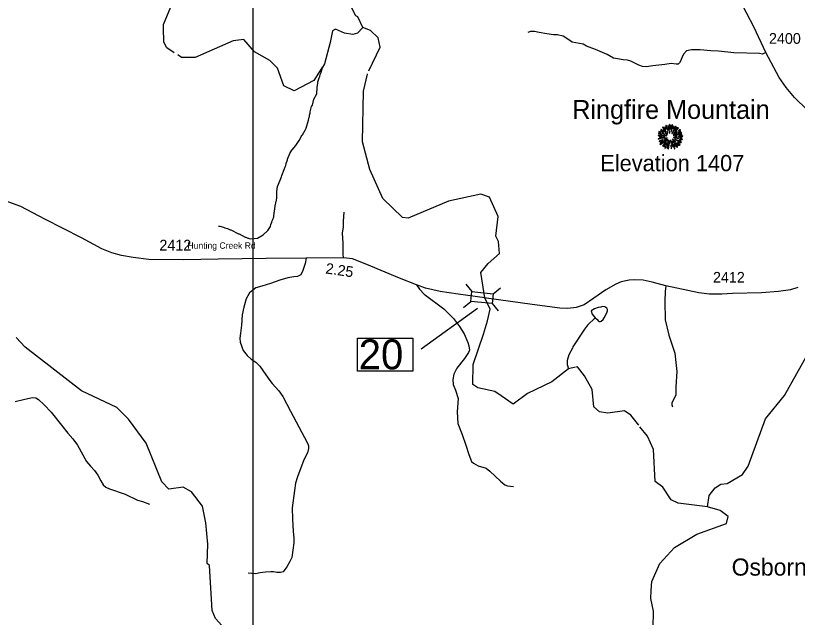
# Model space of a CAD drawing. Extents: x 1248089 to 1457196, y 820910 to 988753.
# Drawn here: x 1428737 to 1437866, y 850561 to 857590 of the extents above; entities that cross this region are included whole.
import ezdxf

# ---------------------------------------------------------------- set-up
doc = ezdxf.new("R2010")
doc.units = 0
for name, color, linetype in [('Exist Civil Demographics Community Label', 7, 'Continuous'), ('Exist Geographical Mountain Summit CELL', 7, 'Continuous'), ('Exist Geographical Mountain Summit Elevation Number Label', 7, 'Continuous'), ('Exist Geographical Mountain Summit Label', 7, 'Continuous'), ('Exist Hydrographic Creek Single Shore', 7, 'Continuous'), ('Exist Hydrographic Misc Water Feature', 7, 'Continuous'), ('Exist Road Non-System Type 51', 7, 'Continuous'), ('Exist Road Secondary Structure Standard Bridge CELL', 7, 'Continuous'), ('Exist Road Secondary Structure Standard Bridge Number Label', 7, 'Continuous'), ('Exist Road Secondary Type 51 Attributed', 7, 'Continuous'), ('Exist Road Secondary Type 51 Label', 7, 'Continuous'), ('Map Preparation Inset Cut Line', 7, 'Continuous'), ('Prop GRAU CAT1 Cell', 7, 'Continuous'), ('Prop Lane Lines', 7, 'Continuous')]:
    doc.layers.add(name, color=color, linetype=linetype)

msp = doc.modelspace()

# ---------------------------------------------------------------- linework, layer by layer
at = {"layer": 'Exist Geographical Mountain Summit CELL'}
for points in [[(1436270, 856260.2), (1436309.7, 856229.7), (1436311.9, 856231.9), (1436273.7, 856264.6)], [(1436290.4, 856284.9), (1436326.4, 856247.5), (1436329.7, 856250), (1436294.4, 856289.7)], [(1436298.4, 856257.3), (1436331.1, 856228.2), (1436333.3, 856230.4), (1436301.3, 856262.4)], [(1436318, 856286.4), (1436333.6, 856264.6), (1436335.4, 856266), (1436322, 856290.4)], [(1436328.9, 856308.2), (1436355.1, 856241.3), (1436358, 856242.4), (1436334, 856310.7)], [(1436362.7, 856256.2), (1436365.2, 856256.9), (1436356.2, 856304.9), (1436351.8, 856303.8)], [(1436367.4, 856317.6), (1436371.5, 856265.6), (1436374.7, 856266), (1436373.3, 856318.7)], [(1436383.5, 856263.5), (1436387.4, 856263.5), (1436391, 856310.7), (1436385.6, 856310.7)], [(1436395.4, 856235.1), (1436410.3, 856312.2), (1436404.8, 856314), (1436392.2, 856235.9)], [(1436398.7, 856213.3), (1436401.6, 856211.5), (1436450.3, 856296.1), (1436444.8, 856299.8)], [(1436413.2, 856270.4), (1436416.5, 856269.2), (1436426, 856296.1), (1436421.2, 856297.9)], [(1436419.7, 856214.8), (1436422, 856212.6), (1436477.5, 856276.9), (1436473.5, 856281.6)], [(1436457.2, 856286.4), (1436436.1, 856252.9), (1436439.1, 856251.8), (1436461.5, 856283.1)], [(1436241.6, 856190.1), (1436313.7, 856183.1), (1436314, 856186), (1436241.6, 856195.1)], [(1436244.3, 856211.1), (1436285.7, 856201.7), (1436286.8, 856205), (1436245.4, 856215.8)], [(1436247.2, 856230.4), (1436269.6, 856221.7), (1436270.8, 856224.6), (1436248.6, 856235.5)], [(1436253.7, 856172.6), (1436283.5, 856174.1), (1436283.5, 856177.7), (1436252.6, 856177.7)], [(1436269, 856241.3), (1436294.8, 856224.9), (1436297, 856227.5), (1436271.8, 856245.3)], [(1436285.7, 856213.3), (1436316.2, 856201.3), (1436317.3, 856203.5), (1436287.9, 856217.4)], [(1436286.1, 856163.6), (1436287.1, 856158.8), (1436320.2, 856167.2), (1436319.5, 856170.8)], [(1436322, 856218.8), (1436347.1, 856199.8), (1436349.2, 856202.8), (1436324.6, 856222)], [(1436322.3, 856189), (1436339.4, 856186.8), (1436339.8, 856189), (1436323.1, 856193.3)], [(1436341.7, 856231.9), (1436355.5, 856215.4), (1436357.6, 856217.6), (1436344.9, 856234.8)], [(1436372.9, 856244.2), (1436374.3, 856215.1), (1436376.9, 856215.4), (1436376.9, 856244.6)], [(1436416.5, 856194.8), (1436418.3, 856192.3), (1436467, 856228.2), (1436463.8, 856232.6)], [(1436432.5, 856179.2), (1436432.5, 856176.3), (1436462.6, 856176.3), (1436463.4, 856181.3)], [(1436433.5, 856191.9), (1436434.6, 856189.7), (1436512.8, 856218.4), (1436511, 856223.1)], [(1436475.7, 856178.1), (1436528.1, 856181.3), (1436528.4, 856186), (1436476.1, 856181.3)], [(1436477.5, 856219.9), (1436505.1, 856234.8), (1436502.2, 856239.8), (1436476.1, 856222.4)], [(1436477.5, 856242.8), (1436479.4, 856240.2), (1436502.2, 856256.5), (1436498.6, 856260.2)], [(1436479.4, 856191.9), (1436516.1, 856198.4), (1436514.6, 856203.9), (1436477.9, 856194.1)], [(1436490.6, 856166.1), (1436517.1, 856163.9), (1436517.1, 856168.2), (1436491, 856169.3)], [(1436240.2, 856152.3), (1436241.6, 856147.2), (1436277.7, 856157.7), (1436275.5, 856161)], [(1436250, 856124.6), (1436252.6, 856120), (1436298, 856139.9), (1436296.6, 856144.6)], [(1436261.3, 856087.9), (1436264.2, 856083.9), (1436292.6, 856105), (1436290, 856108.3)], [(1436267.5, 856108.7), (1436296.6, 856125.4), (1436294.4, 856129), (1436265.3, 856113.7)], [(1436292.2, 856068.3), (1436295.1, 856065.8), (1436335.8, 856113.4), (1436332.9, 856115.5)], [(1436307.5, 856099.6), (1436326.8, 856117.7), (1436323.4, 856120), (1436303.1, 856102.8)], [(1436303.8, 856118.1), (1436306.7, 856114.4), (1436341.3, 856142.8), (1436339.4, 856145.4)], [(1436332.2, 856099.6), (1436307.1, 856060.3), (1436310.3, 856057.8), (1436336.2, 856097.4)], [(1436313.7, 856149.4), (1436315.9, 856144.6), (1436344.6, 856159.9), (1436343.5, 856163.2)], [(1436335.4, 856078.2), (1436339.8, 856076.4), (1436366.4, 856134.8), (1436363.8, 856135.6)], [(1436342.4, 856127.5), (1436345.6, 856124.6), (1436355.8, 856141), (1436353.9, 856142.4)], [(1436347.1, 856042.9), (1436359.1, 856085.7), (1436355.5, 856086.1), (1436342.7, 856043.9)], [(1436356.9, 856032.7), (1436361.6, 856031.6), (1436374.3, 856121), (1436371.1, 856121.8)], [(1436382.3, 856136.7), (1436386.3, 856099.6), (1436390.7, 856099.9), (1436385.6, 856137.4)], [(1436388.5, 856078.2), (1436392.2, 856035.7), (1436396.2, 856036.7), (1436392.8, 856078.2)], [(1436398.4, 856127.9), (1436407.1, 856098.1), (1436411.1, 856099.9), (1436400.5, 856129)], [(1436408.1, 856061.4), (1436402.7, 856091.3), (1436399.4, 856091.3), (1436403.8, 856060.3)], [(1436406.7, 856148.3), (1436445.2, 856113), (1436447.7, 856117.4), (1436408.5, 856150.5)], [(1436412.9, 856125.7), (1436463.4, 856050.9), (1436467, 856053.8), (1436415.4, 856126.8)], [(1436412.9, 856082.9), (1436430.3, 856033.1), (1436434.6, 856034.9), (1436415.8, 856083.6)], [(1436417.9, 856165.4), (1436478.7, 856153.4), (1436479.7, 856157.7), (1436419, 856169)], [(1436423.4, 856088.7), (1436439.4, 856059.2), (1436443.4, 856061.4), (1436427.1, 856090.1)], [(1436431.7, 856145.8), (1436509.9, 856107.6), (1436511.7, 856113), (1436433.2, 856148.6)], [(1436445.2, 856099.9), (1436475.3, 856070.8), (1436478.7, 856073.4), (1436447.4, 856102.4)], [(1436461.9, 856100.6), (1436492.4, 856074.8), (1436495.7, 856078.5), (1436463.8, 856103.2)], [(1436471, 856111.6), (1436496.1, 856098.5), (1436498.6, 856102.1), (1436473.2, 856115.5)], [(1436485.2, 856135.6), (1436506.3, 856127.5), (1436508.1, 856131.9), (1436486.6, 856138.8)], [(1436494.7, 856149), (1436523, 856141.7), (1436523.7, 856147.2), (1436495.7, 856153.4)], [(1436317.3, 856041.1), (1436322, 856038.2), (1436332.9, 856062.9), (1436329.7, 856065.1)]]:
    msp.add_lwpolyline(points, close=True, dxfattribs=at)
at = {"layer": 'Exist Hydrographic Creek Single Shore'}
for points in [[(1430464.7, 857446.5), (1430463.7, 857487.4), (1430568.7, 857738), (1430824.7, 858048.1), (1430868.7, 858139.1), (1430869.7, 858204.7), (1430821.7, 858291), (1430739.7, 858358.3), (1430555.7, 858362.1), (1430234.7, 858125.6), (1429864.7, 857985.3), (1429615.6, 858039.5), (1429566.6, 858080), (1429526.6, 858189.1)], [(1432322, 856990.4), (1432219.6, 856830.4), (1431990.8, 856709.5), (1431867.7, 856769.7), (1431796.7, 856978), (1431706.7, 857065.1), (1431524.7, 857167.2), (1431402.7, 857310.9), (1431277.7, 857297), (1430831.7, 857099.2), (1430673.7, 857102.3), (1430630.2, 857130.5)], [(1434216.4, 854292.6), (1434167.8, 854589.5), (1434253.7, 854696.1), (1434388.7, 854811.6), (1434374.8, 854953), (1434342.8, 855012.7), (1434372.7, 855245.2), (1434268.8, 855470.5), (1434168.7, 855505.4), (1433792.8, 855421.1), (1433321.8, 855223.7), (1433254.7, 855231.6), (1433025.8, 855452.9), (1432873.7, 855790.8), (1432788.7, 856117.5), (1432799.7, 856708.2), (1432845.7, 856907.5), (1432846.6, 856909.5)], [(1435274.1, 853482.5), (1435193.1, 853464.2), (1434998.2, 853314.1), (1434716.1, 853177.4), (1434545, 853052.8), (1434406.8, 853150.1), (1434332.8, 853200.9), (1434132.7, 853241), (1434075.7, 853281.5), (1434080.8, 853514.5), (1434202.3, 853869.5), (1434249, 854024.2), (1434278.2, 854161.5), (1434216.4, 854292.6)], [(1436815.8, 851854), (1436474.8, 851893.8), (1436392.8, 851934.9), (1436294.8, 852081.2), (1436204.8, 852148.7), (1436186.8, 852523.3), (1436114.8, 852675.7), (1436027.5, 852786.2)], [(1436159, 850876.6), (1436165.8, 850980.8), (1436260.8, 851189), (1436431.8, 851375.9), (1436692.8, 851531.5), (1437036.8, 851655.9), (1437055.9, 851740.9), (1436964.8, 851808.3), (1436815.8, 851854)]]:
    msp.add_lwpolyline(points, dxfattribs=at)
at = {"layer": 'Exist Hydrographic Misc Water Feature'}
for points in [[(1432789.7, 857450.4), (1432733.8, 857576.3), (1432708.7, 857586.6), (1432548.7, 857908.3), (1432603.6, 858063.6)], [(1432789.7, 857450.4), (1432728.6, 857386.1), (1432674.6, 857370.6), (1432576.9, 857386.1), (1432471.5, 857429.8), (1432435.6, 857411.8), (1432410.7, 857274.2), (1432345.2, 857026.6), (1432332.2, 857006.3)], [(1432862.9, 856944.2), (1432993.8, 857223), (1432970.7, 857331.8), (1432880.7, 857415.7), (1432789.7, 857450.4)], [(1430589, 857157), (1430500.6, 857214.1), (1430468.7, 857280.5), (1430464.7, 857446.5)], [(1431104, 855129.3), (1431120, 855128.9), (1431163.8, 855119.9), (1431179.6, 855111.6), (1431211.4, 855102.9), (1431243, 855086.2), (1431251, 855086), (1431338, 855040.1), (1431346, 855039.9), (1431417.1, 855002.3), (1431425.1, 855002.1), (1431448.9, 854989.6), (1431456.9, 854989.5), (1431465.6, 854984.9), (1431484.9, 854982.7), (1431560.9, 854991.2), (1431625.7, 855029.7), (1431682.8, 855080.5), (1431711.8, 855127.8), (1431716.3, 855151.7), (1431728.7, 855175.5), (1431731.1, 855191.4), (1431741.4, 855207.1), (1431750.1, 855239), (1431750.6, 855263), (1431754.7, 855270.9), (1431755.2, 855288.8), (1431759.5, 855302.7), (1431759.8, 855318.7), (1431764, 855326.7), (1431769, 855374.6), (1431773.2, 855382.5), (1431778, 855422.3), (1431782.2, 855430.3), (1431782.5, 855446.3), (1431786.7, 855454.2), (1431788.4, 855529.7), (1431793.8, 855598), (1431799.4, 855600.3), (1431842.1, 855705), (1431844.5, 855720.9), (1431873.9, 855792.3), (1431882.6, 855824.1), (1431890.9, 855839.9), (1431895.4, 855863.8), (1431912.3, 855903.4), (1431912.4, 855911.4), (1431939.9, 855978.8), (1431960.7, 856018.3), (1431966.8, 856022.2), (1432008.6, 856074.4), (1432049.2, 856132.4), (1432082.5, 856195.6), (1432087.6, 856198.8), (1432117.7, 856250.9), (1432128.1, 856274.6), (1432158.2, 856370), (1432162.9, 856401.9), (1432167, 856409.8), (1432167.4, 856425.8), (1432175.9, 856449.6), (1432176.2, 856465.6), (1432193.6, 856529.2), (1432202, 856545), (1432219.4, 856612.7), (1432252.7, 856675.9), (1432257.9, 856751.8), (1432267.4, 856799.6), (1432267.7, 856815.6), (1432280.7, 856863.3), (1432289.1, 856879.1), (1432293.6, 856903), (1432301.9, 856918.8), (1432314.9, 856966.5), (1432345.2, 857026.6)], [(1436815.8, 851854), (1436834.8, 851984.9), (1436903.8, 852075.5), (1436970.9, 852116.8), (1437046.8, 852125.2), (1437223.8, 852229.9), (1437292.8, 852327), (1437494.8, 852881), (1437716.8, 853152.3), (1438001.9, 853665.2), (1438046.9, 853795.7), (1438227.8, 854100.6), (1438491.8, 854387.4), (1438604.8, 854611.7), (1438642.9, 854886.7), (1438626.9, 855343.3), (1438589.8, 855586.9)], [(1435504.7, 854059.2), (1435523, 854043.3), (1435546.4, 854018.8), (1435566.4, 854018.3), (1435574.5, 854022.2), (1435596.8, 854039.7), (1435611.3, 854061.4), (1435640.5, 854116.7), (1435649, 854140.5), (1435649.3, 854156.5), (1435639.7, 854172.8), (1435618, 854189.2), (1435586.1, 854193.9), (1435569.9, 854186.3), (1435537.9, 854179), (1435497.6, 854163.9), (1435457.3, 854141.6), (1435470.3, 854104.5), (1435504.7, 854059.2)], [(1435504.7, 854059.2), (1435415.5, 853973.7), (1435378.5, 853926.5), (1435244.1, 853721.5), (1435239.8, 853705.6), (1435198.1, 853626.5), (1435176.8, 853563), (1435175.7, 853515), (1435193.1, 853464.2)], [(1430979.7, 851416.9), (1430958.7, 851666.8), (1430920.7, 851861.2), (1430790.7, 852028), (1430691.8, 852082.5), (1430524.7, 852059.6), (1430442.7, 852143.3), (1430259.7, 852596.8), (1430056.7, 852876.7), (1429917.7, 853014.1), (1429504.7, 853206.2), (1428847.7, 853718.4), (1428741.7, 853828.9)], [(1436012.7, 852804.9), (1435919.8, 852922.6), (1435845.7, 852973.3), (1435653.8, 852944.4), (1435553.7, 852962.8), (1435487.8, 853020), (1435468.6, 853221.1), (1435380.6, 853380.5), (1435299.8, 853488.3), (1435282.2, 853484.3)], [(1434074.8, 848111.1), (1434060.8, 848262.4), (1434005.8, 848414.5), (1433900.8, 848584), (1433655.8, 848845), (1433591.8, 848980.9), (1433386.8, 849191.8), (1432428.8, 849654.4), (1432330.7, 849764.6), (1432291.8, 849873.8), (1432278.8, 850074.3), (1432213.8, 850141.3), (1432130.7, 850159.4), (1431803.8, 850067.5), (1431603.7, 850071.5), (1431396.7, 850184), (1431070.7, 850548.4), (1431030.7, 850641.1), (1430999.7, 851167), (1430974.7, 851190.5), (1430979.7, 851416.9)], [(1435973.1, 850201.5), (1436144.8, 850331.3), (1436179.8, 850438.9), (1436183.8, 850632.5), (1436152.8, 850780.8), (1436159, 850876.6)]]:
    msp.add_lwpolyline(points, dxfattribs=at)
at = {"layer": 'Exist Road Non-System Type 51'}
for points in [[(1437459.3, 857139.2), (1437421.6, 857145.6), (1437123.3, 857155.5), (1436946.3, 857175.1), (1436854.5, 857178.4), (1436731.6, 857191.5), (1436628.4, 857191.5), (1436569.4, 857176.8), (1436538.2, 857144), (1436518.6, 857109.5), (1436503.8, 857066.9), (1436489, 857039), (1436474.3, 857022.6), (1436449.7, 857022.6), (1436390.7, 857032.4), (1436317, 857017.7), (1436176, 857004.6), (1436100.6, 856993.1), (1436057.4, 856994.7), (1436014.8, 857011.1), (1435919.7, 857058.6), (1435880.4, 857068.5), (1435829.6, 857075), (1435764, 857084.9), (1435718.1, 857091.4), (1435642.7, 857134.1), (1435510, 857193.1), (1435401.8, 857232.5), (1435364.1, 857255.5), (1435323.1, 857265.3), (1435236.3, 857280.1), (1435185.5, 857312.9), (1435129.7, 857350.6), (1435063.5, 857364.8), (1435017.6, 857366.4), (1434938.9, 857377.9), (1434850.4, 857392.6), (1434794.7, 857405.8), (1434748.8, 857404.1), (1434717.5, 857391.1)], [(1437496.7, 857157.3), (1437459.3, 857139.2)], [(1432566.9, 854761.3), (1432562.3, 854807.5), (1432559.8, 854930.2), (1432554.9, 855050.4), (1432564.7, 855124.1), (1432567.1, 855187.1), (1432572, 855295.1)], [(1432129.6, 854758.5), (1432118.4, 854693.9), (1432091.4, 854612.9), (1432066.9, 854563.8), (1432027.7, 854544.2), (1431986, 854539.3), (1431917.3, 854527), (1431821.7, 854500), (1431713.8, 854460.8), (1431613.3, 854428.9), (1431542.1, 854409.2), (1431505.4, 854384.7), (1431468.6, 854350.3), (1431429.4, 854281.6), (1431400.7, 854184.4), (1431381.1, 854093.7), (1431373.7, 853973.4), (1431363.9, 853880.2), (1431354.1, 853821.3), (1431359, 853777.1), (1431395.8, 853678.9), (1431442.1, 853618.7), (1431488.6, 853577), (1431540.1, 853540.2), (1431586.7, 853493.6), (1431660.3, 853392.9), (1431704.4, 853326.7), (1431733.9, 853292.3), (1431812.3, 853206.4), (1431856.5, 853140.2), (1431947.2, 852968.4), (1432108.8, 852660.4), (1432150.5, 852586.8), (1432157.8, 852564.7), (1432157.8, 852535.2), (1432145.6, 852481.3), (1432101.4, 852400.3)], [(1433416.4, 854443.9), (1433454.2, 854393.8), (1433507.4, 854336.9), (1433736.7, 854164.3), (1433850.4, 854052.4), (1433918.3, 853956.9), (1433975.1, 853874.3), (1434016.9, 853771), (1434027.9, 853732.4), (1434037, 853681), (1434026, 853655.3), (1433980.2, 853585.6), (1433888.5, 853471.8), (1433853.6, 853402), (1433840.8, 853337.8), (1433846.3, 853280.9), (1433873.8, 853216.6), (1433903.1, 853115.7), (1433894, 852961.5), (1433901.4, 852826.7), (1433950.9, 852698.2), (1433994.9, 852571.6), (1434027.9, 852465.1), (1434060.9, 852380.7), (1434084.8, 852362.3), (1434138, 852331.1), (1434229.7, 852305.4), (1434275, 852269.9), (1434399.7, 852150.6), (1434451.1, 852110.2), (1434480.4, 852095.6), (1434550.9, 852088.1)], [(1436329.1, 854432.8), (1436322.2, 854365.9), (1436316.7, 854253.9), (1436320.4, 854037.4), (1436364.4, 853857.5), (1436408.3, 853728.1), (1436434, 853647.3), (1436445, 853537.2), (1436457.8, 853434.4), (1436445, 853254.5), (1436446.8, 853159.9), (1436399.1, 853064.5), (1436399.1, 853044.3), (1436408.4, 853019.1)], [(1428730.6, 853083.1), (1428830.5, 853104.5), (1428913.8, 853126), (1428937.6, 853128.3), (1428970.9, 853126), (1429004.2, 853106.9), (1429070.8, 853045), (1429151.7, 852959.3), (1429270.7, 852806.9), (1429346.8, 852714.1), (1429403.9, 852645), (1429461, 852571.2), (1429565.7, 852380.7), (1429610.9, 852326), (1429658.5, 852278.3), (1429696, 852220.1), (1429731.7, 852155.8), (1429760.3, 852108.2), (1429788.8, 852082), (1429834, 852060.5), (1430017.2, 851998.6), (1430160, 851929.6), (1430219.5, 851912.9), (1430300.4, 851882)], [(1432101.4, 852400.3), (1432026.5, 852201.7), (1432004.5, 852130.2), (1431991.7, 852042.1), (1431966, 851842), (1431969.7, 851708), (1431979.1, 851564.2), (1431984.6, 851490.8), (1431986.4, 851432.1), (1431960.8, 851261.4), (1431938.7, 851211.8), (1431905.7, 851153.1), (1431872.7, 851109), (1431859.9, 851094.4), (1431828.7, 851085.2), (1431786.5, 851085.2), (1431749.8, 851092.5), (1431716.8, 851092.5), (1431654.5, 851090.7), (1431593.9, 851081.5), (1431537.1, 851068.7), (1431453.3, 851078.2)]]:
    msp.add_lwpolyline(points, dxfattribs=at)
at = {"layer": 'Exist Road Secondary Structure Standard Bridge CELL'}
for p, q in [((1433994.5, 854454), (1434066, 854366.2)), ((1434312.6, 854340.5), (1434400.3, 854411.9)), ((1433966.5, 854179.5), (1434054.2, 854251)), ((1434301, 854227.9), (1434372.5, 854140.1))]:
    msp.add_line(p, q, dxfattribs=at)
msp.add_lwpolyline([(1434066, 854366.2), (1434312.6, 854341), (1434300.8, 854225.8), (1434054.2, 854251)], close=True, dxfattribs=at)
at = {"layer": 'Exist Road Secondary Structure Standard Bridge Number Label'}
msp.add_line((1434130.1, 854167.9), (1433474, 853693.3), dxfattribs=at)
msp.add_lwpolyline([(1432730.6, 853820.4), (1433374.8, 853820.4), (1433374.8, 853438.1), (1432730.6, 853438.1)], close=True, dxfattribs=at)
at = {"layer": 'Exist Road Secondary Type 51 Attributed'}
for points in [[(1439615.8, 854578.4), (1439608.1, 854757.3), (1439592.9, 854892.2), (1439563, 854980.8), (1439521.8, 855057.9), (1439451.6, 855151.4), (1439207.4, 855376.4), (1439085.8, 855482.3), (1438789.7, 855757.1), (1438259.5, 856234.8), (1437981.7, 856489.4), (1437833.2, 856632.5), (1437736, 856750), (1437653.5, 856866.9), (1437496.7, 857157.3), (1437355.5, 857457.3), (1437113.7, 857929.8), (1436872.9, 858424.8)], [(1434216.4, 854292.6), (1433904.5, 854336.6), (1433694.2, 854366.8), (1433525, 854408.1), (1433416.4, 854443.9), (1433217.9, 854524.7), (1432839.7, 854683), (1432672, 854750.4), (1432566.9, 854761.3), (1432129.6, 854758.5), (1431662.7, 854751.7), (1431102.6, 854744.7), (1430695.6, 854739.2), (1430293.7, 854740.2), (1430108, 854765), (1429971.9, 854788.4), (1429860.5, 854817.3), (1429745, 854866.8), (1429506.6, 854994.1), (1429079, 855212.9), (1428797.1, 855361.5), (1428573, 855442)], [(1437871.6, 854413.8), (1437785, 854386.2), (1437646.1, 854367), (1437446.7, 854353.2), (1437109.4, 854342.4), (1436982.9, 854335.5), (1436839.9, 854335.5), (1436714.8, 854352), (1436329.1, 854432.8), (1436169.6, 854476.9), (1436066.4, 854498.9), (1435963.3, 854504.4), (1435900.1, 854498.9), (1435807.9, 854481), (1435744.7, 854453.5), (1435629.7, 854387.9), (1435489.4, 854290.2), (1435376.7, 854211.8), (1435281.8, 854178.8), (1435186.9, 854169.1), (1435091.5, 854171.8), (1434768.4, 854214.4), (1434235.6, 854289.9), (1434216.4, 854292.6)]]:
    msp.add_lwpolyline(points, dxfattribs=at)
at = {"layer": 'Map Preparation Inset Cut Line'}
for points in [[(1431512.6, 871600.6), (1416907.8, 871600.6), (1416907.8, 844359.3), (1431512.6, 844359.3)], [(1445423.1, 844359.3), (1431512.6, 844359.3), (1431512.6, 871600.6), (1445423.1, 871600.6)]]:
    msp.add_lwpolyline(points, close=True, dxfattribs=at)

# ---------------------------------------------------------------- texts
at = {"layer": 'Exist Civil Demographics Community Label'}
msp.add_text('Osbornville', height=200, dxfattribs=at).set_placement((1437098.3, 851048.7))
at = {"layer": 'Exist Geographical Mountain Summit Elevation Number Label'}
msp.add_text('Elevation 1407', height=190, dxfattribs=at).set_placement((1435564.4, 855772.1))
at = {"layer": 'Exist Geographical Mountain Summit Label'}
msp.add_text('Ringfire Mountain', height=220, dxfattribs=at).set_placement((1435236.9, 856383.4))
at = {"layer": 'Exist Road Secondary Structure Standard Bridge Number Label'}
msp.add_text('20', height=350, dxfattribs=at).set_placement((1432743.2, 853457.8))
at = {"layer": 'Exist Road Secondary Type 51 Label'}
msp.add_text('Hunting Creek Rd', height=75, rotation=0.01453, dxfattribs=at).set_placement((1430743.2, 854866.3))
at = {"layer": 'Prop GRAU CAT1 Cell'}
msp.add_text('2.25', height=125, rotation=351.81118, dxfattribs=at).set_placement((1432349.8, 854578.7))
at = {"layer": 'Prop Lane Lines'}
for s, p in [('2400', (1437533.9, 857260.4)), ('2412', (1430415.6, 854846.2)), ('2412', (1436880, 854470.8))]:
    msp.add_text(s, height=125, dxfattribs=at).set_placement(p)

doc.saveas('drawing.dxf')
